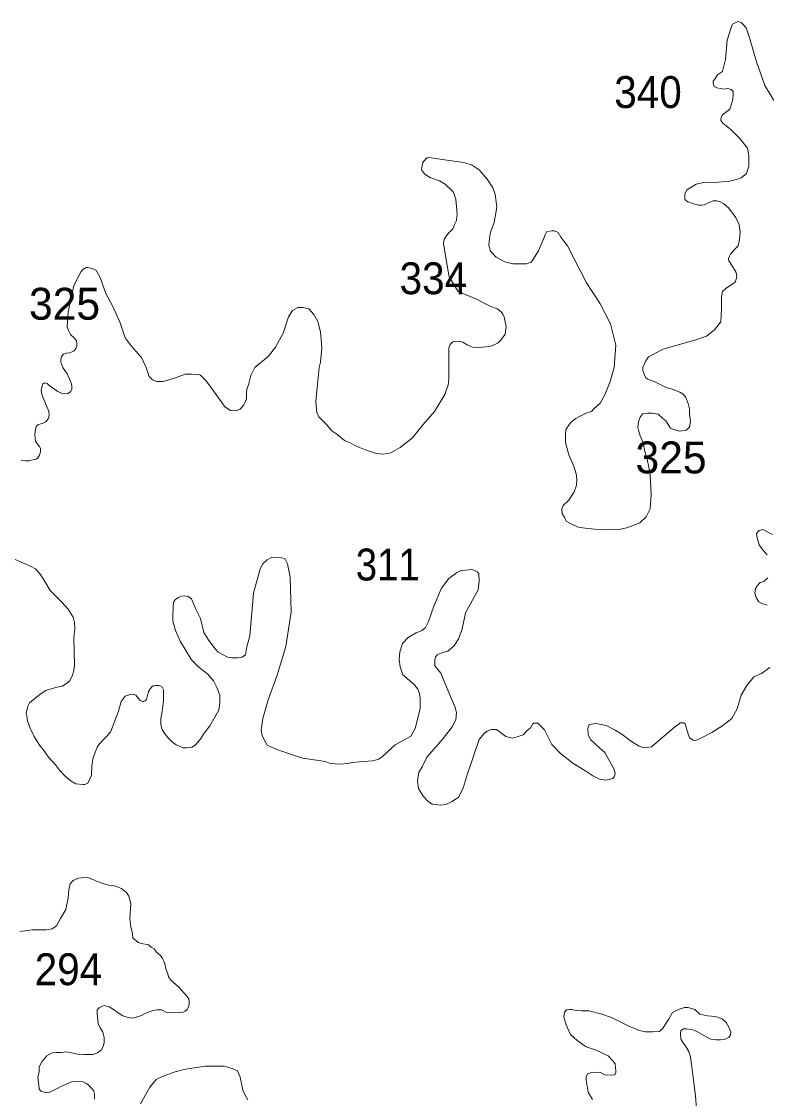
# Model space of a CAD drawing. Extents: x 445.4 to 500, y 8728.7 to 8784.
# Drawn here: x 476.3 to 480.04, y 8752.65 to 8758.05 of the extents above; entities that cross this region are included whole.
import ezdxf

# ---------------------------------------------------------------- set-up
doc = ezdxf.new("R2010")
doc.units = 0
doc.header["$LTSCALE"] = 0.064
doc.layers.add('2', color=7, linetype='Continuous', lineweight=13)
doc.layers.add('21', color=7, linetype='Continuous')

msp = doc.modelspace()

# ---------------------------------------------------------------- linework, layer by layer
at = {"layer": '2'}
for points in [[(479.65, 8756.1362), (479.6378, 8756.1655), (479.6256, 8756.1825), (479.6085, 8756.1923), (479.5865, 8756.2021), (479.5767, 8756.2069), (479.54, 8756.2167), (479.5229, 8756.224), (479.4985, 8756.2362), (479.4789, 8756.246), (479.4594, 8756.2533), (479.4472, 8756.2582), (479.4374, 8756.2655), (479.4301, 8756.2801), (479.4227, 8756.2996), (479.4227, 8756.3168), (479.4373, 8756.351), (479.4512, 8756.3711), (479.5239, 8756.4082), (479.6941, 8756.4577), (479.742, 8756.4747), (479.7822, 8756.5056), (479.8147, 8756.5457), (479.8169, 8756.6131), (479.8169, 8756.6734), (479.8215, 8756.6981), (479.8401, 8756.7151), (479.8648, 8756.7305), (479.8865, 8756.7445), (479.8942, 8756.7707), (479.8911, 8756.7939), (479.8617, 8756.8403), (479.854, 8756.8526), (479.8525, 8756.8634), (479.8556, 8756.8727), (479.8633, 8756.8851), (479.8834, 8756.9098), (479.9004, 8756.9268), (479.9081, 8756.9592), (479.9115, 8756.9958), (479.9084, 8757.0205), (479.9037, 8757.0391), (479.8883, 8757.0715), (479.8542, 8757.1163), (479.8295, 8757.138), (479.8078, 8757.1503), (479.7939, 8757.1534), (479.7753, 8757.1534), (479.7305, 8757.1333), (479.7165, 8757.1318), (479.7042, 8757.1318), (479.6763, 8757.138), (479.6485, 8757.1488), (479.633, 8757.1596), (479.633, 8757.1596), (479.633, 8757.1874), (479.6438, 8757.209), (479.6902, 8757.2369), (479.7336, 8757.2477), (479.7846, 8757.2461), (479.8589, 8757.2523), (479.8929, 8757.26), (479.9161, 8757.2693), (479.9424, 8757.2909), (479.9549, 8757.3274), (479.9549, 8757.3815), (479.9471, 8757.4171), (479.91, 8757.4665), (479.8651, 8757.5098), (479.8234, 8757.5438), (479.8141, 8757.5561), (479.8156, 8757.5731), (479.8218, 8757.5855), (479.8435, 8757.6009), (479.8589, 8757.6133), (479.8729, 8757.655), (479.876, 8757.6828), (479.876, 8757.7014), (479.876, 8757.7014), (479.8651, 8757.7122), (479.8497, 8757.7168), (479.8311, 8757.7137), (479.7939, 8757.7209), (479.78, 8757.7271), (479.78, 8757.7271), (479.7753, 8757.7441), (479.7753, 8757.7534), (479.7831, 8757.7642), (479.797, 8757.7858), (479.8217, 8757.8028), (479.8372, 8757.8631), (479.8465, 8757.9589), (479.8651, 8758.0238), (479.8728, 8758.0393), (479.8991, 8758.0532), (479.9161, 8758.0485), (479.9161, 8758.0485), (479.9285, 8758.0362), (479.9409, 8758.0223), (479.9594, 8757.9666), (479.9935, 8757.8507)], [(479.9935, 8757.8507), (480.0352, 8757.7318), (480.0925, 8757.6391), (480.1717, 8757.5176), (480.2336, 8757.4295), (480.2614, 8757.3306), (480.2877, 8757.2641), (480.3034, 8757.2483), (480.3699, 8757.1509), (480.3931, 8757.0876), (480.3902, 8757.0215), (480.3887, 8756.9195), (480.4266, 8756.8464), (480.4516, 8756.7842), (480.5249, 8756.6873), (480.5895, 8756.608), (480.6291, 8756.564), (480.6473, 8756.5341), (480.6588, 8756.5086), (480.6758, 8756.4797)], [(478.3169, 8757.3459), (478.3333, 8757.3636), (478.3396, 8757.3699), (478.351, 8757.3711), (478.3699, 8757.3673), (478.438, 8757.3573), (478.5238, 8757.3459), (478.5655, 8757.3321), (478.6008, 8757.3094), (478.6399, 8757.2627), (478.6677, 8757.2211), (478.6816, 8757.1871), (478.6891, 8757.1216), (478.6764, 8757.0442), (478.6573, 8756.9968), (478.652, 8756.9663), (478.6498, 8756.9311), (478.6577, 8756.901), (478.6863, 8756.8709), (478.7291, 8756.8471), (478.7688, 8756.8376), (478.8386, 8756.8376), (478.8624, 8756.8455), (478.8703, 8756.8566), (478.8989, 8756.9026), (478.9338, 8756.9865), (478.9401, 8756.9992), (478.9655, 8757.0024), (478.9782, 8757.0024), (478.9972, 8756.9945), (479.0099, 8756.9707), (479.0448, 8756.9279), (479.1389, 8756.7413), (479.2071, 8756.6399), (479.2594, 8756.5353), (479.2864, 8756.4292), (479.2787, 8756.3168), (479.2588, 8756.2458), (479.2323, 8756.1797), (479.208, 8756.1378), (479.1749, 8756.1069), (479.1638, 8756.0959), (479.1417, 8756.0893), (479.1042, 8756.0716), (479.0865, 8756.0606), (479.0666, 8756.0452), (479.0534, 8756.032), (479.0357, 8756.0055), (479.0335, 8755.9791), (479.0332, 8755.9402), (479.0509, 8755.8785), (479.0774, 8755.8168), (479.0884, 8755.7771), (479.0906, 8755.7506), (479.0884, 8755.7264), (479.0774, 8755.6933), (479.0509, 8755.6514), (479.0222, 8755.625), (479.0155, 8755.6073), (479.0177, 8755.5831), (479.0288, 8755.5654), (479.0376, 8755.5456), (479.0597, 8755.5346), (479.0973, 8755.5147), (479.1326, 8755.5103), (479.179, 8755.5059), (479.2276, 8755.5037), (479.2541, 8755.5059), (479.3027, 8755.5037), (479.3403, 8755.5125), (479.3601, 8755.5191), (479.4065, 8755.5368), (479.4397, 8755.5677), (479.4595, 8755.6073), (479.4639, 8755.6779), (479.4595, 8755.7793), (479.4529, 8755.8168), (479.4441, 8755.8565), (479.433, 8755.8961), (479.4242, 8755.938), (479.4087, 8755.9733), (479.3999, 8756.002), (479.3977, 8756.0152), (479.3999, 8756.0439), (479.4087, 8756.0681), (479.4203, 8756.085), (479.4496, 8756.0874), (479.4716, 8756.0874), (479.4985, 8756.0825), (479.5205, 8756.063), (479.5376, 8756.0484), (479.5498, 8756.0313), (479.562, 8756.0118), (479.5816, 8756.0045), (479.6085, 8755.9971), (479.6403, 8756.002), (479.6574, 8756.0167), (479.6623, 8756.0459), (479.6574, 8756.085), (479.6574, 8756.1094), (479.65, 8756.1362)], [(477.2701, 8756.1955), (477.3042, 8756.1465), (477.3234, 8756.1188), (477.3512, 8756.1018), (477.3768, 8756.0997), (477.4003, 8756.1082), (477.4195, 8756.1295), (477.4259, 8756.1423), (477.4323, 8756.1614), (477.4323, 8756.187), (477.4344, 8756.2083), (477.4429, 8756.2296), (477.4536, 8756.2764), (477.4664, 8756.2999), (477.4749, 8756.3168), (477.543, 8756.3735), (477.5781, 8756.4185), (477.6156, 8756.4884), (477.6431, 8756.5709), (477.6632, 8756.6033), (477.6907, 8756.6183), (477.7157, 8756.6183), (477.7458, 8756.6108), (477.7708, 8756.5834), (477.7908, 8756.5484), (477.8033, 8756.4959), (477.8108, 8756.416), (477.8033, 8756.3435), (477.7977, 8756.3168), (477.7873, 8756.217), (477.781, 8756.1464), (477.7852, 8756.0903), (477.7956, 8756.0695), (477.8164, 8756.0467), (477.8372, 8756.028), (477.8601, 8755.9989), (477.885, 8755.9823), (477.9059, 8755.9657), (477.9246, 8755.9512), (477.9558, 8755.9366), (477.9745, 8755.9263), (477.9995, 8755.9159), (478.0328, 8755.9013), (478.0577, 8755.893), (478.0827, 8755.8847), (478.1201, 8755.8826), (478.1576, 8755.8889), (478.2034, 8755.9159), (478.2658, 8755.9636), (478.3199, 8756.0301), (478.376, 8756.0965), (478.4135, 8756.1567), (478.4281, 8756.1817), (478.4364, 8756.2066), (478.4426, 8756.2232), (478.4468, 8756.2398), (478.4489, 8756.2626), (478.4489, 8756.2959), (478.4489, 8756.3168), (478.4485, 8756.337), (478.4486, 8756.4154), (478.4554, 8756.4328), (478.4683, 8756.4449), (478.4766, 8756.4487), (478.5046, 8756.4479), (478.5183, 8756.4442), (478.541, 8756.4313), (478.5667, 8756.4192), (478.5947, 8756.4169), (478.6538, 8756.4215), (478.6765, 8756.4298), (478.6954, 8756.4411), (478.7075, 8756.4517), (478.7306, 8756.4846), (478.7357, 8756.5224), (478.7268, 8756.5716), (478.7218, 8756.5817), (478.7104, 8756.5955), (478.6903, 8756.6107), (478.6562, 8756.6245), (478.6221, 8756.6409), (478.5956, 8756.656), (478.4946, 8756.6984), (478.4491, 8756.7715), (478.4353, 8756.8572), (478.4214, 8756.9391), (478.4252, 8756.9605), (478.4454, 8756.9895), (478.4683, 8757.0132), (478.4784, 8757.0371), (478.486, 8757.0548), (478.4898, 8757.0888), (478.4835, 8757.1619), (478.4696, 8757.1985), (478.4292, 8757.2375), (478.4014, 8757.2539), (478.3535, 8757.2703), (478.3257, 8757.2892), (478.3106, 8757.3094), (478.3144, 8757.3283), (478.3169, 8757.3459)], [(476.3015, 8755.852), (476.3232, 8755.8482), (476.3385, 8755.8482), (476.3449, 8755.8495), (476.359, 8755.8533), (476.3756, 8755.8571), (476.3832, 8755.8622), (476.3935, 8755.8763), (476.3986, 8755.8941), (476.3973, 8755.9107), (476.3935, 8755.9209), (476.3845, 8755.9311), (476.373, 8755.9464), (476.3705, 8755.9604), (476.3692, 8755.9808), (476.3718, 8755.9961), (476.3769, 8756.0203), (476.3845, 8756.0292), (476.3947, 8756.0331), (476.4113, 8756.0381), (476.4241, 8756.0445), (476.4369, 8756.0585), (476.4407, 8756.0738), (476.4394, 8756.0981), (476.4279, 8756.1236), (476.4065, 8756.1766), (476.4014, 8756.2021), (476.4039, 8756.2187), (476.409, 8756.2353), (476.418, 8756.2391), (476.432, 8756.2366), (476.441, 8756.2264), (476.4576, 8756.2149), (476.4857, 8756.197), (476.5036, 8756.1881), (476.5163, 8756.1843), (476.5355, 8756.1868), (476.5483, 8756.1945), (476.5559, 8756.2072), (476.5559, 8756.2238), (476.5534, 8756.2353), (476.5483, 8756.2467), (476.5317, 8756.285), (476.5163, 8756.3067), (476.5099, 8756.3168), (476.5001, 8756.3437), (476.5001, 8756.3537), (476.5026, 8756.3712), (476.5126, 8756.3837), (476.5276, 8756.3887), (476.5451, 8756.3912), (476.5643, 8756.3992), (476.5685, 8756.4024), (476.577, 8756.4151), (476.5802, 8756.4257), (476.5802, 8756.4374), (476.5781, 8756.4512), (476.5685, 8756.4639), (476.5483, 8756.483), (476.5377, 8756.5022), (476.5313, 8756.5213), (476.5376, 8756.596), (476.5652, 8756.7284), (476.6027, 8756.7984), (476.6102, 8756.8084), (476.6277, 8756.8184), (476.6353, 8756.8184), (476.6578, 8756.8134), (476.6778, 8756.8034), (476.6978, 8756.7684), (476.7254, 8756.6885), (476.7604, 8756.6235), (476.7979, 8756.5411), (476.823, 8756.4661), (476.853, 8756.4261), (476.8881, 8756.3862), (476.9056, 8756.3662), (476.9287, 8756.3168), (476.9436, 8756.2722), (476.9607, 8756.2551), (476.9799, 8756.2466), (477.014, 8756.2466), (477.0802, 8756.2658), (477.125, 8756.2828), (477.157, 8756.2828), (477.1954, 8756.2807), (477.2018, 8756.2786), (477.2274, 8756.2509), (477.2701, 8756.1955)], [(480.0468, 8755.3761), (480.0227, 8755.4029), (480.0067, 8755.4269), (479.9959, 8755.4617), (479.9933, 8755.4831), (480.0067, 8755.4992), (480.0254, 8755.5045), (480.0736, 8755.4778)], [(477.1553, 8755.1554), (477.1768, 8755.1073), (477.2009, 8755.0564), (477.2183, 8754.9869), (477.2424, 8754.9461), (477.2746, 8754.9046), (477.2893, 8754.8886), (477.3376, 8754.8632), (477.3603, 8754.8592), (477.3885, 8754.8592), (477.4099, 8754.8632), (477.4273, 8754.8752), (477.434, 8754.9153), (477.4488, 8754.9702), (477.4675, 8755.1835), (477.501, 8755.3066), (477.5144, 8755.3306), (477.5359, 8755.3507), (477.56, 8755.3641), (477.6055, 8755.3614), (477.6243, 8755.3587), (477.6377, 8755.332), (477.6511, 8755.2651), (477.6564, 8755.0912), (477.6297, 8754.9173), (477.5868, 8754.7729), (477.5412, 8754.6485), (477.5144, 8754.5549), (477.5064, 8754.496), (477.5117, 8754.4693), (477.5225, 8754.4452), (477.5359, 8754.4211), (477.5841, 8754.3997), (477.6886, 8754.3636), (477.7154, 8754.3556), (477.7958, 8754.3449), (477.828, 8754.3395), (477.8521, 8754.3288), (477.903, 8754.3262), (477.9405, 8754.3288), (477.9646, 8754.3342), (478.0182, 8754.3395), (478.0665, 8754.3422), (478.0959, 8754.3502), (478.1147, 8754.3636), (478.179, 8754.4225), (478.2581, 8754.4666), (478.2795, 8754.5041), (478.3036, 8754.603), (478.3036, 8754.6565), (478.3009, 8754.6806), (478.2929, 8754.702), (478.2741, 8754.7261), (478.2179, 8754.7742), (478.2045, 8754.8144), (478.1991, 8754.8518), (478.2018, 8754.8893), (478.2152, 8754.9321), (478.2447, 8754.9615), (478.2849, 8754.9856), (478.3143, 8754.9963), (478.3304, 8755.0123), (478.3465, 8755.0417), (478.3733, 8755.1193), (478.4108, 8755.2089), (478.4483, 8755.2571), (478.4859, 8755.2865), (478.51, 8755.2972), (478.5341, 8755.2999), (478.5636, 8755.3025), (478.5743, 8755.2999), (478.5904, 8755.2918), (478.5984, 8755.2811), (478.6011, 8755.2464), (478.5957, 8755.2009), (478.5314, 8755.0859), (478.5153, 8755.0029), (478.4966, 8754.9548), (478.4751, 8754.92), (478.443, 8754.8933), (478.4135, 8754.8852), (478.3894, 8754.8745), (478.3813, 8754.8638), (478.3787, 8754.8478), (478.3787, 8754.8197), (478.4081, 8754.7823), (478.4591, 8754.6565), (478.4778, 8754.6151), (478.4859, 8754.5856), (478.4832, 8754.5482), (478.4644, 8754.5134), (478.4189, 8754.4546), (478.3385, 8754.3609), (478.3143, 8754.3128), (478.2983, 8754.286), (478.2902, 8754.2406), (478.2956, 8754.2031), (478.3197, 8754.1657), (478.3411, 8754.1416), (478.3653, 8754.1255), (478.4081, 8754.1202)], [(476.271, 8755.3527), (476.348, 8755.3193)], [(476.348, 8755.3193), (476.3721, 8755.3059), (476.3976, 8755.2778), (476.4244, 8755.2337), (476.4458, 8755.1975), (476.5048, 8755.1394), (476.537, 8755.1046), (476.5611, 8755.0645), (476.5678, 8755.0377), (476.5705, 8755.007), (476.5651, 8754.9608), (476.5691, 8754.8244), (476.5651, 8754.7936), (476.5571, 8754.7669), (476.5437, 8754.7421), (476.5276, 8754.7301), (476.5061, 8754.7181), (476.4726, 8754.71), (476.4244, 8754.6953), (476.3963, 8754.6766), (476.3427, 8754.6338), (476.3346, 8754.6177), (476.3252, 8754.5816), (476.3293, 8754.5683), (476.3319, 8754.5442), (476.3453, 8754.5061), (476.3654, 8754.4646), (476.3936, 8754.4218), (476.415, 8754.3951), (476.4378, 8754.3603), (476.4726, 8754.3222), (476.4927, 8754.2954), (476.5209, 8754.266), (476.5463, 8754.2432), (476.5758, 8754.2272), (476.6107, 8754.2232), (476.62, 8754.2232), (476.6361, 8754.2312), (476.6535, 8754.27), (476.6562, 8754.3195), (476.6616, 8754.3596), (476.6723, 8754.3837), (476.6817, 8754.4118), (476.6937, 8754.4278), (476.75, 8754.486), (476.7902, 8754.5917), (476.8036, 8754.6398), (476.8224, 8754.6666), (476.8438, 8754.6746), (476.8599, 8754.6773), (476.876, 8754.6719), (476.8974, 8754.6478), (476.9108, 8754.6412), (476.9175, 8754.6412), (476.9242, 8754.6438), (476.9295, 8754.6505), (476.9403, 8754.6906), (476.9483, 8754.704), (476.9563, 8754.7134), (476.963, 8754.7187), (476.9778, 8754.7214), (476.9925, 8754.7214), (477.0073, 8754.7154), (477.0153, 8754.6993), (477.0153, 8754.6445), (477.0086, 8754.5897), (477.0019, 8754.5529), (477.0019, 8754.5235), (477.0086, 8754.5007), (477.022, 8754.478), (477.0381, 8754.4579), (477.0595, 8754.4379), (477.0796, 8754.4231), (477.0997, 8754.4138), (477.1145, 8754.4084), (477.1305, 8754.4084), (477.1573, 8754.4111), (477.1748, 8754.4205), (477.1989, 8754.4499), (477.219, 8754.482), (477.2484, 8754.5181), (477.2927, 8754.597), (477.2987, 8754.6358), (477.2987, 8754.6719), (477.284, 8754.71), (477.2665, 8754.7435), (477.2384, 8754.7782), (477.1942, 8754.8117), (477.1567, 8754.8498), (477.099, 8754.9434), (477.0749, 8754.9976), (477.0629, 8755.0431), (477.0629, 8755.0645), (477.0642, 8755.1206), (477.0669, 8755.142), (477.0763, 8755.1527), (477.0897, 8755.1621), (477.1057, 8755.1688), (477.1232, 8755.1701), (477.1392, 8755.1675), (477.1553, 8755.1554)], [(480.0468, 8755.1247), (480.02, 8755.1327), (480.004, 8755.1407), (479.9906, 8755.1621), (479.9852, 8755.1835), (479.9879, 8755.2076), (479.9959, 8755.221), (480.012, 8755.237), (480.0308, 8755.245), (480.0495, 8755.2611)], [(478.4081, 8754.1202), (478.4323, 8754.1229), (478.4644, 8754.1389), (478.4966, 8754.1603), (478.5207, 8754.2058), (478.5395, 8754.2727), (478.6011, 8754.4492), (478.6279, 8754.4813), (478.6413, 8754.492), (478.6627, 8754.5), (478.6868, 8754.5), (478.7351, 8754.4653), (478.7672, 8754.4572), (478.7914, 8754.4626), (478.8208, 8754.4733), (478.8423, 8754.4947), (478.8583, 8754.5081), (478.8691, 8754.5268), (478.8744, 8754.5321), (478.8959, 8754.5321), (478.928, 8754.4974), (478.9655, 8754.4251), (479.0084, 8754.3797), (479.0701, 8754.3315), (479.1317, 8754.2941), (479.1719, 8754.2673), (479.2054, 8754.2513), (479.2349, 8754.2459), (479.2536, 8754.2486), (479.2724, 8754.2539), (479.2777, 8754.262), (479.2831, 8754.278), (479.2777, 8754.2994), (479.2645, 8754.3249), (479.2318, 8754.3838), (479.205, 8754.4084), (479.1618, 8754.4481), (479.1478, 8754.4737), (479.1455, 8754.5064), (479.1536, 8754.5251), (479.1875, 8754.5298), (479.2377, 8754.5205), (479.2832, 8754.4971), (479.3112, 8754.4796), (479.3317, 8754.4653), (479.3662, 8754.4399), (479.4037, 8754.4158), (479.4278, 8754.4078), (479.4653, 8754.4131), (479.5806, 8754.5121), (479.6043, 8754.5284), (479.61, 8754.5335), (479.6261, 8754.5335), (479.6342, 8754.5281), (479.6449, 8754.4934), (479.6572, 8754.4582), (479.6745, 8754.446), (479.6878, 8754.4452), (479.7172, 8754.4586), (479.7681, 8754.4853), (479.8244, 8754.5201), (479.87, 8754.5549), (479.8968, 8754.603), (479.9155, 8754.6726), (479.945, 8754.7207), (479.9799, 8754.7635), (480.0174, 8754.7809), (480.0602, 8754.8103)], [(476.4584, 8752.8771), (476.4757, 8752.8793), (476.5015, 8752.8793), (476.5274, 8752.8814), (476.5619, 8752.8749), (476.5835, 8752.8706), (476.6159, 8752.8685), (476.6374, 8752.8685), (476.6612, 8752.8685), (476.6849, 8752.8771), (476.7021, 8752.89), (476.7129, 8752.9094), (476.7172, 8752.9266), (476.7172, 8752.9546), (476.7108, 8752.9804), (476.6978, 8753.002), (476.687, 8753.0235), (476.6849, 8753.0558), (476.6827, 8753.0752), (476.6827, 8753.0924), (476.6935, 8753.1053), (476.7172, 8753.1139), (476.7431, 8753.1075), (476.7647, 8753.0945), (476.7927, 8753.0752), (476.8121, 8753.0623), (476.838, 8753.0536), (476.8617, 8753.0515), (476.879, 8753.0558), (476.9049, 8753.0644), (476.92, 8753.073), (476.9329, 8753.0795), (476.9631, 8753.0902), (476.9825, 8753.0924), (477.0062, 8753.0924), (477.03, 8753.0795), (477.0666, 8753.0773), (477.1141, 8753.0816), (477.1249, 8753.0859), (477.1335, 8753.0945), (477.14, 8753.1053), (477.1443, 8753.1204), (477.1443, 8753.1354), (477.1421, 8753.1462), (477.1335, 8753.1591), (477.0925, 8753.2065), (477.0521, 8753.2421), (477.0413, 8753.2593), (477.037, 8753.2744), (477.0262, 8753.3045), (477.0241, 8753.3174), (477.0176, 8753.3368), (477.0111, 8753.3497), (477.0003, 8753.3648), (476.9809, 8753.382), (476.968, 8753.3992), (476.9529, 8753.4078), (476.9399, 8753.4186), (476.9054, 8753.4251), (476.8882, 8753.4315), (476.8752, 8753.4423), (476.8623, 8753.453), (476.8601, 8753.4746), (476.8515, 8753.509), (476.8472, 8753.5499), (476.8515, 8753.6263), (476.8407, 8753.6629), (476.8299, 8753.6823), (476.804, 8753.7017), (476.7695, 8753.7146), (476.7415, 8753.7189), (476.7156, 8753.7254), (476.6897, 8753.7361), (476.6638, 8753.7447), (476.6444, 8753.7534), (476.6315, 8753.7577), (476.6034, 8753.7555), (476.5883, 8753.7534), (476.5625, 8753.7426), (476.5474, 8753.7254), (476.5409, 8753.6952), (476.5366, 8753.6543), (476.5258, 8753.5962), (476.4978, 8753.551), (476.4783, 8753.5144), (476.4568, 8753.4993), (476.4266, 8753.495), (476.3554, 8753.495), (476.2941, 8753.4861)], [(479.7864, 8753.0601), (479.7476, 8753.0622), (479.739, 8753.0644), (479.7088, 8753.0709), (479.6829, 8753.0945), (479.6506, 8753.1053), (479.6312, 8753.1053), (479.6053, 8753.0967), (479.5708, 8753.0795), (479.5514, 8753.045), (479.5212, 8752.9977), (479.5039, 8752.9847), (479.4715, 8752.9826), (479.4349, 8752.9826), (479.4047, 8752.989), (479.3486, 8753.0127), (479.2645, 8753.0536), (479.217, 8753.0709), (479.1515, 8753.0881), (479.1127, 8753.0881), (479.0868, 8753.0903), (479.0652, 8753.0946), (479.0544, 8753.0946), (479.0393, 8753.0924), (479.0286, 8753.0817), (479.0264, 8753.058), (479.0372, 8753.0171), (479.0588, 8752.9697), (479.0933, 8752.9396), (479.1386, 8752.9073), (479.1882, 8752.8901), (479.2486, 8752.8621), (479.2723, 8752.8362), (479.2831, 8752.8212), (479.2852, 8752.8018), (479.2874, 8752.7889), (479.2874, 8752.7781), (479.2809, 8752.7673), (479.2658, 8752.7652), (479.2313, 8752.7673), (479.2097, 8752.7781), (479.1882, 8752.7803), (479.1644, 8752.7781), (479.145, 8752.7717), (479.1386, 8752.7566), (479.1386, 8752.7394), (479.1472, 8752.6791), (479.1688, 8752.6425)], [(479.6915, 8752.5938), (479.6872, 8752.6605), (479.6764, 8752.7402), (479.67, 8752.794), (479.6613, 8752.8556), (479.6527, 8752.8836), (479.6376, 8752.9094), (479.6247, 8752.9266), (479.6139, 8752.946), (479.6117, 8752.974), (479.6139, 8752.989), (479.6268, 8752.9977), (479.6419, 8752.9977), (479.6678, 8752.9934), (479.6937, 8752.9847), (479.7325, 8752.9632), (479.7584, 8752.9481), (479.7713, 8752.9438), (479.7929, 8752.9417), (479.8123, 8752.9417), (479.8317, 8752.9438), (479.8447, 8752.9503), (479.8533, 8752.9546), (479.8619, 8752.9675), (479.8641, 8752.9826), (479.8533, 8753.0063), (479.8404, 8753.03), (479.821, 8753.0472), (479.7864, 8753.0601)], [(476.6698, 8752.6453), (476.6698, 8752.6669), (476.6655, 8752.6862), (476.6504, 8752.7035), (476.6353, 8752.7185), (476.6267, 8752.7228), (476.6116, 8752.7315), (476.5878, 8752.7336), (476.5533, 8752.7315), (476.5231, 8752.7185), (476.4994, 8752.7078), (476.4778, 8752.697), (476.4584, 8752.6862), (476.4455, 8752.6798), (476.4218, 8752.6776), (476.4002, 8752.6841), (476.3916, 8752.697), (476.3894, 8752.7142), (476.3851, 8752.753), (476.3916, 8752.7845), (476.3916, 8752.8061), (476.4045, 8752.8319), (476.4217, 8752.8513), (476.4304, 8752.862), (476.4412, 8752.8685), (476.4584, 8752.8771)], [(477.4391, 8752.641), (477.4261, 8752.6647), (477.4132, 8752.6905), (477.4089, 8752.7142), (477.4003, 8752.7551), (477.3866, 8752.7862), (477.3607, 8752.7991), (477.3198, 8752.8099), (477.2852, 8752.8099), (477.227, 8752.8099), (477.1256, 8752.7948), (477.0739, 8752.7819), (477.0092, 8752.7582), (476.979, 8752.7431), (476.9466, 8752.7044), (476.8992, 8752.6204)]]:
    msp.add_lwpolyline(points, dxfattribs=at)

# ---------------------------------------------------------------- texts
at = {"layer": '21'}
for s, width, p in [('340', 0.95, (479.2787, 8757.6193)), ('334', 0.95, (478.2009, 8756.6846)), ('311', 0.9, (477.9807, 8755.2479)), ('294', 0.95, (476.3686, 8753.2166))]:
    msp.add_text(s, height=0.16, dxfattribs=dict(at, width=width)).set_placement(p)
for p in [(476.34, 8756.5567), (479.3854, 8755.7853)]:
    msp.add_text('325', height=0.16, dxfattribs=at).set_placement(p)

doc.saveas('drawing.dxf')
